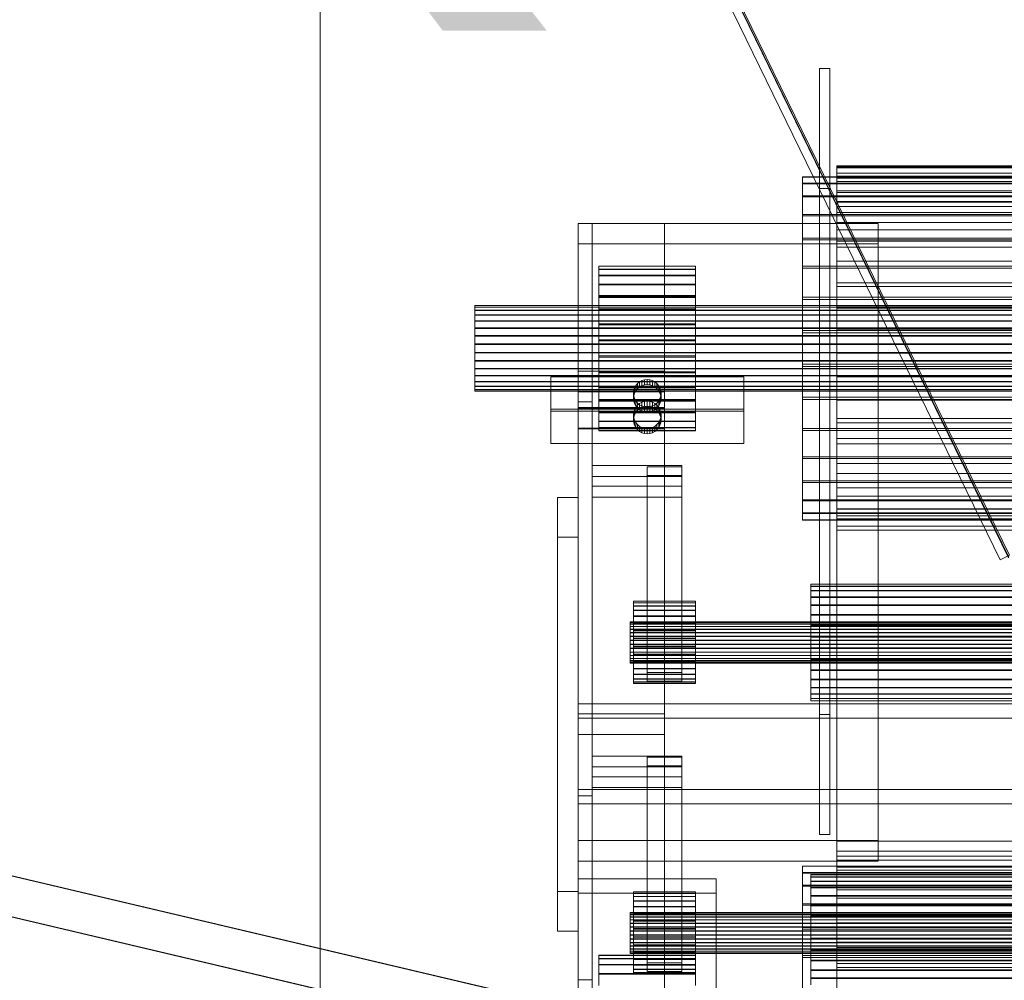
# Model space of a CAD drawing. Header units: millimetres. Extents: x -2233 to 61924, y -68080 to 6847.
# Tile 842 of 1056: x 27063 to 27349, y 417 to 695. Entities that reach past the tile are written whole.
import ezdxf

# ---------------------------------------------------------------- set-up
doc = ezdxf.new("R2010")
doc.units = ezdxf.units.MM
for name, color, linetype, lineweight in [('COTAS_P', 1, 'Continuous', 0), ('lateral_bajante_movil', 7, 'Continuous', 0), ('lateral_C09', 7, 'Continuous', 0), ('lateral_C10', 7, 'Continuous', 0)]:
    doc.layers.add(name, color=color, linetype=linetype, lineweight=lineweight)
doc.dimstyles.new('R19_100', dxfattribs={"dimtxt": 250, "dimasz": 150, "dimexe": 150, "dimexo": 80, "dimgap": 100, "dimtad": 1, "dimtih": 1, "dimtoh": 1, "dimdsep": 46, "dimcen": 0.09, "dimadec": 0, "dimazin": 0, "dimtfac": 1, "dimtdec": 4, "dimtofl": 0, "dimtmove": 0, "dimatfit": 3, "dimfxl": 1, "dimtolj": 1, "dimtzin": 0, "dimarcsym": 0})

# ---------------------------------------------------------------- blocks, each defined once
blk = doc.blocks.new('DIM_R28_9')
at = {"layer": 'COTAS_P'}
for p, q in [((26750.07, 1241), (27150.07, 1241)), ((27150.07, 1241), (27105.07, 1091)), ((27150.07, 0), (27150.07, 1241)), ((27150.07, 1241), (27195.07, 1091)), ((27150.07, 0), (27105.07, 150)), ((27150.07, 0), (27195.07, 150)), ((26750.07, 0), (27150.07, 0))]:
    blk.add_line(p, q, dxfattribs=at)
blk.add_text('1241 P', height=250, rotation=90, dxfattribs=at).set_placement((27050.07, 620.5))
blk = doc.blocks.new('DIM_R28_32')
at = {"layer": 'COTAS_P'}
for p, q in [((26795.07, 1320), (27495.07, 1320)), ((27495.07, 1320), (27450.07, 1170)), ((27495.07, 0), (27495.07, 1320)), ((27495.07, 1320), (27540.07, 1170)), ((27495.07, 0), (27450.07, 150)), ((27495.07, 0), (27540.07, 150)), ((26795.07, 0), (27495.07, 0))]:
    blk.add_line(p, q, dxfattribs=at)
blk.add_text('1320 P', height=250, rotation=90, dxfattribs=at).set_placement((27395.07, 660))

msp = doc.modelspace()

# ---------------------------------------------------------------- linework, layer by layer
at = {"layer": 'lateral_bajante_movil'}
for p, q in [((27347.371, 538.685), (27075.796, 1095.325)), ((27078.226, 1095.909), (27349.801, 539.269)), ((27349.862, 539.435), (27078.287, 1096.076)), ((27078.492, 1096.641), (27350.067, 540)), ((27347.371, 538.685), (27350.067, 540))]:
    msp.add_line(p, q, dxfattribs=at)
at = {"layer": 'lateral_C09'}
for p, q in [((27298, 681.235), (27295, 681.235)), ((27295, 681.235), (27295, 493.798)), ((27295, 646.428), (27295, 681.235)), ((27298, 493.798), (27298, 681.235)), ((27298, 646.428), (27298, 681.235)), ((27300, 652.349), (27300, 652.982)), ((27300, 652.982), (27300, 649.983)), ((27700, 652.982), (27300, 652.982)), ((27300, 652.982), (27300, 652.709)), ((27700, 652.709), (27300, 652.709)), ((27300, 652.709), (27300, 452.709)), ((27300, 649.725), (27300, 652.709)), ((27300, 650.82), (27300, 652.349)), ((27300, 652.349), (27300, 649.386)), ((27700, 652.349), (27300, 652.349)), ((27290, 647.943), (27290, 649.791)), ((27290, 649.791), (27290, 649.725)), ((27710, 649.791), (27290, 649.791)), ((27290, 649.725), (27290, 647.749)), ((27710, 649.725), (27290, 649.725)), ((27300, 648.421), (27300, 650.82)), ((27300, 650.82), (27300, 647.943)), ((27700, 650.82), (27300, 650.82)), ((27300, 649.983), (27300, 649.386)), ((27300, 649.983), (27700, 649.983)), ((27300, 649.725), (27300, 649.983)), ((27300, 449.725), (27300, 649.725)), ((27300, 649.725), (27700, 649.725)), ((27300, 649.386), (27300, 647.943)), ((27300, 649.386), (27700, 649.386)), ((27300, 645.194), (27300, 648.421)), ((27300, 648.421), (27300, 645.68)), ((27700, 648.421), (27300, 648.421)), ((27290, 644.253), (27290, 647.943)), ((27710, 647.943), (27290, 647.943)), ((27290, 647.749), (27290, 643.937)), ((27710, 647.749), (27290, 647.749)), ((27295, 458.99), (27295, 646.428)), ((27295, 646.428), (27298, 646.428)), ((27298, 646.428), (27298, 458.99)), ((27300, 647.943), (27300, 645.68)), ((27300, 647.943), (27700, 647.943)), ((27300, 645.68), (27300, 642.636)), ((27300, 645.68), (27700, 645.68)), ((27290, 638.862), (27290, 644.253)), ((27710, 644.253), (27290, 644.253)), ((27290, 643.937), (27290, 638.437)), ((27710, 643.937), (27290, 643.937)), ((27300, 641.194), (27300, 645.194)), ((27300, 645.194), (27300, 642.636)), ((27700, 645.194), (27300, 645.194)), ((27300, 642.636), (27300, 638.862)), ((27300, 642.636), (27700, 642.636)), ((27700, 642.397), (27300, 642.397)), ((27300, 642.397), (27300, 457.053)), ((27300, 639.414), (27300, 642.397)), ((27300, 636.489), (27300, 641.194)), ((27300, 641.194), (27300, 638.862)), ((27700, 641.194), (27300, 641.194)), ((27290, 631.978), (27290, 638.862)), ((27710, 638.862), (27290, 638.862)), ((27290, 638.437), (27290, 631.46)), ((27710, 638.437), (27290, 638.437)), ((27300, 454.07), (27300, 639.414)), ((27300, 639.414), (27700, 639.414)), ((27300, 638.862), (27300, 634.423)), ((27300, 638.862), (27700, 638.862)), ((27229, 636.273), (27225, 636.273)), ((27225, 636.273), (27225, 582.832)), ((27225, 470.191), (27225, 636.273)), ((27250, 636.273), (27225, 636.273)), ((27225, 630.306), (27225, 636.273)), ((27229, 582.832), (27229, 636.273)), ((27229, 470.191), (27229, 636.273)), ((27312, 636.273), (27229, 636.273)), ((27229, 636.273), (27229, 457.21)), ((27229, 630.306), (27229, 636.273)), ((27250, 582.832), (27250, 636.273)), ((27250, 630.306), (27250, 636.273)), ((27300, 631.159), (27300, 636.489)), ((27300, 636.489), (27300, 634.423)), ((27700, 636.489), (27300, 636.489)), ((27300, 634.423), (27300, 629.396)), ((27300, 634.423), (27700, 634.423)), ((27312, 457.21), (27312, 636.273)), ((27312, 630.306), (27312, 636.273)), ((27290, 623.865), (27290, 631.978)), ((27710, 631.978), (27290, 631.978)), ((27290, 631.46), (27290, 623.274)), ((27710, 631.46), (27290, 631.46)), ((27225, 576.865), (27225, 630.306)), ((27225, 630.306), (27250, 630.306)), ((27229, 451.243), (27229, 630.306)), ((27229, 630.306), (27312, 630.306)), ((27250, 630.306), (27250, 576.865)), ((27300, 625.297), (27300, 631.159)), ((27300, 631.159), (27300, 629.396)), ((27700, 631.159), (27300, 631.159)), ((27300, 629.396), (27300, 623.865)), ((27300, 629.396), (27700, 629.396)), ((27312, 630.306), (27312, 451.243)), ((27231, 623.013), (27231, 623.9)), ((27231, 623.9), (27231, 623.868)), ((27259, 623.9), (27231, 623.9)), ((27231, 623.868), (27231, 622.919)), ((27259, 623.868), (27231, 623.868)), ((27231, 621.241), (27231, 623.013)), ((27259, 623.013), (27231, 623.013)), ((27231, 622.919), (27231, 621.09)), ((27259, 622.919), (27231, 622.919)), ((27259, 623.868), (27259, 623.9)), ((27259, 623.9), (27259, 623.013)), ((27259, 622.919), (27259, 623.868)), ((27259, 623.013), (27259, 621.241)), ((27259, 621.09), (27259, 622.919)), ((27290, 614.835), (27290, 623.865)), ((27710, 623.865), (27290, 623.865)), ((27290, 623.274), (27290, 614.193)), ((27710, 623.274), (27290, 623.274)), ((27300, 619.001), (27300, 625.297)), ((27300, 625.297), (27300, 623.865)), ((27700, 625.297), (27300, 625.297)), ((27300, 623.865), (27300, 617.926)), ((27300, 623.865), (27700, 623.865)), ((27231, 618.654), (27231, 621.241)), ((27259, 621.241), (27231, 621.241)), ((27231, 621.09), (27231, 618.45)), ((27259, 621.09), (27231, 621.09)), ((27259, 621.241), (27259, 618.654)), ((27259, 618.45), (27259, 621.09)), ((27231, 615.349), (27231, 618.654)), ((27259, 618.654), (27231, 618.654)), ((27231, 618.45), (27231, 615.101)), ((27259, 618.45), (27231, 618.45)), ((27259, 618.654), (27259, 615.349)), ((27259, 615.101), (27259, 618.45)), ((27300, 612.381), (27300, 619.001)), ((27300, 619.001), (27300, 617.926)), ((27700, 619.001), (27300, 619.001)), ((27300, 617.926), (27300, 611.68)), ((27300, 617.926), (27700, 617.926)), ((27231, 611.455), (27231, 615.349)), ((27259, 615.349), (27231, 615.349)), ((27231, 615.101), (27231, 611.171)), ((27259, 615.101), (27231, 615.101)), ((27259, 614.813), (27231, 614.813)), ((27231, 614.813), (27231, 611.044)), ((27231, 588.956), (27231, 614.813)), ((27259, 615.349), (27259, 611.455)), ((27259, 611.171), (27259, 615.101)), ((27259, 611.044), (27259, 614.813)), ((27259, 588.956), (27259, 614.813)), ((27290, 605.234), (27290, 614.835)), ((27710, 614.835), (27290, 614.835)), ((27290, 614.193), (27290, 604.567)), ((27710, 614.193), (27290, 614.193)), ((27195, 611.986), (27195, 612.448)), ((27195, 612.448), (27195, 612.431)), ((27805, 612.448), (27195, 612.448)), ((27195, 612.431), (27195, 611.937)), ((27805, 612.431), (27195, 612.431)), ((27195, 611.063), (27195, 611.986)), ((27805, 611.986), (27195, 611.986)), ((27195, 611.937), (27195, 610.984)), ((27805, 611.937), (27195, 611.937)), ((27231, 607.121), (27231, 611.455)), ((27259, 611.455), (27231, 611.455)), ((27259, 611.455), (27259, 607.121)), ((27300, 605.548), (27300, 612.381)), ((27300, 612.381), (27300, 611.68)), ((27700, 612.381), (27300, 612.381)), ((27300, 611.68), (27300, 605.234)), ((27300, 611.68), (27700, 611.68)), ((27195, 609.716), (27195, 611.063)), ((27805, 611.063), (27195, 611.063)), ((27195, 610.984), (27195, 609.609)), ((27805, 610.984), (27195, 610.984)), ((27195, 607.994), (27195, 609.716)), ((27805, 609.716), (27195, 609.716)), ((27195, 609.609), (27195, 607.865)), ((27805, 609.609), (27195, 609.609)), ((27231, 611.171), (27231, 606.813)), ((27259, 611.171), (27231, 611.171)), ((27231, 611.044), (27259, 611.044)), ((27231, 585.187), (27231, 611.044)), ((27259, 606.813), (27259, 611.171)), ((27259, 611.044), (27259, 585.187)), ((27195, 605.966), (27195, 607.994)), ((27805, 607.994), (27195, 607.994)), ((27195, 607.865), (27195, 605.818)), ((27805, 607.865), (27195, 607.865)), ((27195, 603.709), (27195, 605.966)), ((27805, 605.966), (27195, 605.966)), ((27195, 605.818), (27195, 603.548)), ((27805, 605.818), (27195, 605.818)), ((27231, 602.512), (27231, 607.121)), ((27259, 607.121), (27231, 607.121)), ((27231, 606.813), (27231, 602.192)), ((27259, 606.813), (27231, 606.813)), ((27259, 607.121), (27259, 602.512)), ((27259, 602.192), (27259, 606.813)), ((27195, 601.309), (27195, 603.709)), ((27805, 603.709), (27195, 603.709)), ((27195, 603.548), (27195, 601.142)), ((27805, 603.548), (27195, 603.548)), ((27290, 595.433), (27290, 605.234)), ((27290, 605.234), (27710, 605.234)), ((27290, 604.567), (27290, 594.766)), ((27710, 604.567), (27290, 604.567)), ((27300, 598.621), (27300, 605.548)), ((27300, 605.548), (27300, 605.234)), ((27700, 605.548), (27300, 605.548)), ((27300, 605.234), (27300, 598.699)), ((27300, 605.234), (27700, 605.234)), ((27195, 598.858), (27195, 601.309)), ((27195, 601.309), (27805, 601.309)), ((27195, 601.142), (27195, 598.691)), ((27805, 601.142), (27195, 601.142)), ((27231, 597.808), (27231, 602.512)), ((27231, 602.512), (27259, 602.512)), ((27231, 602.192), (27231, 597.488)), ((27259, 602.192), (27231, 602.192)), ((27259, 602.512), (27259, 597.808)), ((27259, 597.488), (27259, 602.192)), ((27195, 596.452), (27195, 598.858)), ((27805, 598.858), (27195, 598.858)), ((27195, 598.691), (27195, 596.291)), ((27805, 598.691), (27195, 598.691)), ((27231, 593.187), (27231, 597.808)), ((27259, 597.808), (27231, 597.808)), ((27231, 597.488), (27231, 592.879)), ((27259, 597.488), (27231, 597.488)), ((27259, 597.808), (27259, 593.187)), ((27259, 592.879), (27259, 597.488)), ((27300, 598.621), (27300, 598.699)), ((27300, 598.699), (27300, 592.186)), ((27300, 598.699), (27700, 598.699)), ((27300, 591.717), (27300, 598.621)), ((27700, 598.621), (27300, 598.621)), ((27195, 594.182), (27195, 596.452)), ((27805, 596.452), (27195, 596.452)), ((27195, 596.291), (27195, 594.034)), ((27805, 596.291), (27195, 596.291)), ((27195, 592.135), (27195, 594.182)), ((27805, 594.182), (27195, 594.182)), ((27290, 585.807), (27290, 595.433)), ((27710, 595.433), (27290, 595.433)), ((27290, 594.766), (27290, 585.165)), ((27710, 594.766), (27290, 594.766)), ((27195, 594.034), (27195, 592.006)), ((27805, 594.034), (27195, 594.034)), ((27195, 590.391), (27195, 592.135)), ((27805, 592.135), (27195, 592.135)), ((27195, 592.006), (27195, 590.284)), ((27805, 592.006), (27195, 592.006)), ((27273, 591.782), (27217, 591.782)), ((27217, 591.782), (27217, 582.361)), ((27217, 581.837), (27217, 591.782)), ((27250, 593.405), (27225, 593.405)), ((27225, 593.405), (27225, 378.749)), ((27225, 587.438), (27225, 593.405)), ((27231, 588.829), (27231, 593.187)), ((27259, 593.187), (27231, 593.187)), ((27231, 592.879), (27231, 588.545)), ((27259, 592.879), (27231, 592.879)), ((27250, 378.749), (27250, 593.405)), ((27250, 587.438), (27250, 593.405)), ((27259, 593.187), (27259, 588.829)), ((27259, 588.545), (27259, 592.879)), ((27273, 582.361), (27273, 591.782)), ((27273, 581.837), (27273, 591.782)), ((27300, 591.717), (27300, 592.186)), ((27300, 592.186), (27300, 585.807)), ((27300, 592.186), (27700, 592.186)), ((27300, 584.955), (27300, 591.717)), ((27700, 591.717), (27300, 591.717)), ((27195, 589.016), (27195, 590.391)), ((27805, 590.391), (27195, 590.391)), ((27195, 590.284), (27195, 588.937)), ((27805, 590.284), (27195, 590.284)), ((27195, 588.063), (27195, 589.016)), ((27805, 589.016), (27195, 589.016)), ((27195, 588.937), (27195, 588.014)), ((27805, 588.937), (27195, 588.937)), ((27231, 585.187), (27231, 588.956)), ((27231, 588.956), (27259, 588.956)), ((27231, 584.899), (27231, 588.829)), ((27259, 588.829), (27231, 588.829)), ((27231, 588.545), (27231, 584.651)), ((27259, 588.545), (27231, 588.545)), ((27241.077, 587.743), (27241.304, 588.489)), ((27241.304, 588.489), (27241.674, 589.177)), ((27241.304, 587.023), (27241.304, 588.489)), ((27241.674, 589.177), (27242.172, 589.78)), ((27241.674, 587.711), (27241.674, 589.177)), ((27242.172, 589.78), (27242.778, 590.274)), ((27242.172, 588.314), (27242.172, 589.78)), ((27242.778, 588.809), (27242.172, 588.314)), ((27242.778, 590.274), (27243.469, 590.642)), ((27242.778, 588.809), (27242.778, 590.274)), ((27243.469, 589.176), (27242.778, 588.809)), ((27243.469, 590.642), (27244.22, 590.868)), ((27243.469, 589.176), (27243.469, 590.642)), ((27244.22, 589.403), (27243.469, 589.176)), ((27244.22, 590.868), (27245, 590.945)), ((27244.22, 589.403), (27244.22, 590.868)), ((27245, 589.479), (27244.22, 589.403)), ((27245, 590.945), (27245.78, 590.868)), ((27245, 589.479), (27245, 590.945)), ((27245.78, 589.403), (27245, 589.479)), ((27245.78, 590.868), (27246.531, 590.642)), ((27245.78, 589.403), (27245.78, 590.868)), ((27246.531, 589.176), (27245.78, 589.403)), ((27246.531, 590.642), (27247.222, 590.274)), ((27246.531, 589.176), (27246.531, 590.642)), ((27247.222, 588.809), (27246.531, 589.176)), ((27247.222, 590.274), (27247.828, 589.78)), ((27247.222, 588.809), (27247.222, 590.274)), ((27247.828, 588.314), (27247.222, 588.809)), ((27247.828, 589.78), (27248.326, 589.177)), ((27247.828, 588.314), (27247.828, 589.78)), ((27248.326, 589.177), (27248.696, 588.489)), ((27248.326, 587.711), (27248.326, 589.177)), ((27248.696, 588.489), (27248.923, 587.743)), ((27248.696, 587.023), (27248.696, 588.489)), ((27259, 588.956), (27259, 585.187)), ((27259, 588.829), (27259, 584.899)), ((27259, 584.651), (27259, 588.545)), ((27195, 587.569), (27195, 588.063)), ((27805, 588.063), (27195, 588.063)), ((27195, 588.014), (27195, 587.552)), ((27805, 588.014), (27195, 588.014)), ((27195, 587.552), (27195, 587.569)), ((27805, 587.569), (27195, 587.569)), ((27805, 587.552), (27195, 587.552)), ((27225, 372.782), (27225, 587.438)), ((27225, 587.438), (27250, 587.438)), ((27241, 586.967), (27241.077, 587.743)), ((27241.077, 586.191), (27241, 586.967)), ((27241, 586.967), (27241, 585.501)), ((27241.077, 586.277), (27241, 585.501)), ((27241.077, 586.277), (27241.077, 587.743)), ((27241.304, 587.023), (27241.077, 586.277)), ((27241.304, 585.444), (27241.077, 586.191)), ((27241.077, 584.725), (27241.077, 586.191)), ((27241.674, 587.711), (27241.304, 587.023)), ((27242.172, 588.314), (27241.674, 587.711)), ((27248.326, 587.711), (27247.828, 588.314)), ((27248.696, 587.023), (27248.326, 587.711)), ((27248.923, 586.277), (27248.696, 587.023)), ((27248.923, 586.191), (27248.696, 585.444)), ((27248.923, 587.743), (27249, 586.967)), ((27248.923, 586.277), (27248.923, 587.743)), ((27249, 586.967), (27248.923, 586.191)), ((27249, 585.501), (27248.923, 586.277)), ((27248.923, 584.725), (27248.923, 586.191)), ((27249, 585.501), (27249, 586.967)), ((27250, 587.438), (27250, 372.782)), ((27290, 576.726), (27290, 585.807)), ((27710, 585.807), (27290, 585.807)), ((27300, 584.955), (27300, 585.807)), ((27300, 585.807), (27300, 579.67)), ((27300, 585.807), (27700, 585.807)), ((27229, 584.454), (27225, 584.454)), ((27225, 584.454), (27225, 369.798)), ((27225, 487.987), (27225, 584.454)), ((27225, 582.832), (27229, 582.832)), ((27225, 416.75), (27225, 582.832)), ((27225, 582.832), (27250, 582.832)), ((27225, 576.865), (27225, 582.832)), ((27229, 369.798), (27229, 584.454)), ((27229, 487.987), (27229, 584.454)), ((27229, 582.832), (27229, 416.75)), ((27259, 585.187), (27231, 585.187)), ((27231, 581.55), (27231, 584.899)), ((27259, 584.899), (27231, 584.899)), ((27231, 584.651), (27231, 581.346)), ((27259, 584.651), (27231, 584.651)), ((27241, 585.501), (27241.077, 584.725)), ((27241.077, 584.725), (27241.304, 583.979)), ((27241.674, 584.757), (27241.304, 585.444)), ((27241.304, 583.979), (27241.304, 585.444)), ((27241.304, 583.979), (27241.674, 583.291)), ((27241.304, 582.208), (27241.674, 582.896)), ((27242.172, 584.154), (27241.674, 584.757)), ((27241.674, 583.291), (27241.674, 584.757)), ((27241.674, 582.896), (27242.172, 583.499)), ((27241.674, 583.291), (27242.172, 582.688)), ((27241.674, 581.43), (27241.674, 582.896)), ((27242.778, 583.659), (27242.172, 584.154)), ((27242.172, 582.688), (27242.172, 584.154)), ((27242.172, 583.499), (27242.778, 583.993)), ((27242.172, 582.033), (27242.172, 583.499)), ((27242.778, 583.993), (27243.469, 584.361)), ((27242.778, 582.528), (27242.778, 583.993)), ((27243.469, 583.292), (27242.778, 583.659)), ((27242.778, 582.194), (27242.778, 583.659)), ((27243.469, 582.895), (27242.778, 582.528)), ((27243.469, 584.361), (27244.22, 584.587)), ((27243.469, 582.895), (27243.469, 584.361)), ((27244.22, 583.065), (27243.469, 583.292)), ((27243.469, 581.826), (27243.469, 583.292)), ((27244.22, 583.122), (27243.469, 582.895)), ((27244.22, 584.587), (27245, 584.664)), ((27244.22, 583.122), (27244.22, 584.587)), ((27245, 583.198), (27244.22, 583.122)), ((27245, 582.989), (27244.22, 583.065)), ((27244.22, 581.6), (27244.22, 583.065)), ((27245, 584.664), (27245.78, 584.587)), ((27245, 583.198), (27245, 584.664)), ((27245.78, 583.122), (27245, 583.198)), ((27245.78, 583.065), (27245, 582.989)), ((27245, 581.523), (27245, 582.989)), ((27245.78, 584.587), (27246.531, 584.361)), ((27245.78, 583.122), (27245.78, 584.587)), ((27246.531, 583.292), (27245.78, 583.065)), ((27246.531, 582.895), (27245.78, 583.122)), ((27245.78, 581.6), (27245.78, 583.065)), ((27246.531, 584.361), (27247.222, 583.993)), ((27246.531, 582.895), (27246.531, 584.361)), ((27247.222, 583.659), (27246.531, 583.292)), ((27246.531, 581.826), (27246.531, 583.292)), ((27247.222, 582.528), (27246.531, 582.895)), ((27247.828, 584.154), (27247.222, 583.659)), ((27247.222, 583.993), (27247.828, 583.499)), ((27247.222, 582.528), (27247.222, 583.993)), ((27247.222, 582.194), (27247.222, 583.659)), ((27248.326, 584.757), (27247.828, 584.154)), ((27247.828, 582.688), (27247.828, 584.154)), ((27247.828, 583.499), (27248.326, 582.896)), ((27247.828, 582.033), (27247.828, 583.499)), ((27247.828, 582.688), (27248.326, 583.291)), ((27248.696, 585.444), (27248.326, 584.757)), ((27248.326, 583.291), (27248.326, 584.757)), ((27248.326, 583.291), (27248.696, 583.979)), ((27248.326, 582.896), (27248.696, 582.208)), ((27248.326, 581.43), (27248.326, 582.896)), ((27248.696, 583.979), (27248.696, 585.444)), ((27248.696, 583.979), (27248.923, 584.725)), ((27248.923, 584.725), (27249, 585.501)), ((27250, 582.832), (27250, 576.865)), ((27259, 584.899), (27259, 581.55)), ((27259, 581.346), (27259, 584.651)), ((27290, 585.165), (27290, 576.135)), ((27710, 585.165), (27290, 585.165)), ((27300, 578.451), (27300, 584.955)), ((27700, 584.955), (27300, 584.955)), ((27217, 582.361), (27273, 582.361)), ((27217, 572.416), (27217, 582.361)), ((27217, 572.416), (27217, 581.837)), ((27217, 581.837), (27273, 581.837)), ((27229, 582.623), (27225, 582.623)), ((27225, 582.623), (27225, 457.21)), ((27225, 416.54), (27225, 582.623)), ((27250, 582.623), (27225, 582.623)), ((27225, 576.656), (27225, 582.623)), ((27229, 457.21), (27229, 582.623)), ((27229, 416.54), (27229, 582.623)), ((27231, 578.91), (27231, 581.55)), ((27259, 581.55), (27231, 581.55)), ((27231, 581.346), (27231, 578.759)), ((27259, 581.346), (27231, 581.346)), ((27241, 580.686), (27241.077, 581.462)), ((27241.077, 579.91), (27241, 580.686)), ((27241, 580.686), (27241, 579.22)), ((27241.077, 579.996), (27241, 579.22)), ((27241.077, 581.462), (27241.304, 582.208)), ((27241.077, 579.996), (27241.077, 581.462)), ((27241.304, 580.742), (27241.077, 579.996)), ((27241.304, 579.163), (27241.077, 579.91)), ((27241.077, 578.444), (27241.077, 579.91)), ((27241.304, 580.742), (27241.304, 582.208)), ((27241.674, 581.43), (27241.304, 580.742)), ((27242.172, 582.033), (27241.674, 581.43)), ((27242.172, 582.688), (27242.778, 582.194)), ((27242.778, 582.528), (27242.172, 582.033)), ((27242.778, 582.194), (27243.469, 581.826)), ((27243.469, 581.826), (27244.22, 581.6)), ((27244.22, 581.6), (27245, 581.523)), ((27245, 581.523), (27245.78, 581.6)), ((27245.78, 581.6), (27246.531, 581.826)), ((27246.531, 581.826), (27247.222, 582.194)), ((27247.222, 582.194), (27247.828, 582.688)), ((27247.828, 582.033), (27247.222, 582.528)), ((27248.326, 581.43), (27247.828, 582.033)), ((27248.696, 580.742), (27248.326, 581.43)), ((27248.696, 582.208), (27248.923, 581.462)), ((27248.696, 580.742), (27248.696, 582.208)), ((27248.923, 579.996), (27248.696, 580.742)), ((27248.923, 579.91), (27248.696, 579.163)), ((27248.923, 581.462), (27249, 580.686)), ((27248.923, 579.996), (27248.923, 581.462)), ((27249, 580.686), (27248.923, 579.91)), ((27249, 579.22), (27248.923, 579.996)), ((27248.923, 578.444), (27248.923, 579.91)), ((27249, 579.22), (27249, 580.686)), ((27250, 457.21), (27250, 582.623)), ((27250, 576.656), (27250, 582.623)), ((27259, 581.55), (27259, 578.91)), ((27259, 578.759), (27259, 581.346)), ((27273, 582.361), (27273, 572.416)), ((27273, 581.837), (27273, 572.416)), ((27231, 577.081), (27231, 578.91)), ((27259, 578.91), (27231, 578.91)), ((27231, 578.759), (27231, 576.987)), ((27259, 578.759), (27231, 578.759)), ((27231, 576.132), (27231, 577.081)), ((27259, 577.081), (27231, 577.081)), ((27241, 579.22), (27241.077, 578.444)), ((27241.077, 578.444), (27241.304, 577.698)), ((27241.674, 578.476), (27241.304, 579.163)), ((27241.304, 577.698), (27241.304, 579.163)), ((27241.304, 577.698), (27241.674, 577.01)), ((27242.172, 577.873), (27241.674, 578.476)), ((27241.674, 577.01), (27241.674, 578.476)), ((27241.674, 577.01), (27242.172, 576.407)), ((27242.778, 577.378), (27242.172, 577.873)), ((27242.172, 576.407), (27242.172, 577.873)), ((27243.469, 577.01), (27242.778, 577.378)), ((27242.778, 575.912), (27242.778, 577.378)), ((27244.22, 576.784), (27243.469, 577.01)), ((27243.469, 575.545), (27243.469, 577.01)), ((27246.531, 577.01), (27245.78, 576.784)), ((27247.222, 577.378), (27246.531, 577.01)), ((27246.531, 575.545), (27246.531, 577.01)), ((27247.828, 577.873), (27247.222, 577.378)), ((27247.222, 575.912), (27247.222, 577.378)), ((27248.326, 578.476), (27247.828, 577.873)), ((27247.828, 576.407), (27247.828, 577.873)), ((27247.828, 576.407), (27248.326, 577.01)), ((27248.696, 579.163), (27248.326, 578.476)), ((27248.326, 577.01), (27248.326, 578.476)), ((27248.326, 577.01), (27248.696, 577.698)), ((27248.696, 577.698), (27248.696, 579.163)), ((27248.696, 577.698), (27248.923, 578.444)), ((27248.923, 578.444), (27249, 579.22)), ((27259, 578.91), (27259, 577.081)), ((27259, 576.987), (27259, 578.759)), ((27259, 577.081), (27259, 576.132)), ((27300, 578.451), (27300, 579.67)), ((27300, 579.67), (27300, 573.882)), ((27300, 579.67), (27700, 579.67)), ((27300, 572.315), (27300, 578.451)), ((27700, 578.451), (27300, 578.451)), ((27250, 576.865), (27225, 576.865)), ((27225, 451.243), (27225, 576.656)), ((27225, 576.656), (27250, 576.656)), ((27231, 576.987), (27231, 576.1)), ((27259, 576.987), (27231, 576.987)), ((27231, 576.1), (27231, 576.132)), ((27259, 576.132), (27231, 576.132)), ((27259, 576.1), (27231, 576.1)), ((27242.172, 576.407), (27242.778, 575.912)), ((27242.778, 575.912), (27243.469, 575.545)), ((27243.469, 575.545), (27244.22, 575.318)), ((27245, 576.708), (27244.22, 576.784)), ((27244.22, 575.318), (27244.22, 576.784)), ((27244.22, 575.318), (27245, 575.242)), ((27245.78, 576.784), (27245, 576.708)), ((27245, 575.242), (27245, 576.708)), ((27245, 575.242), (27245.78, 575.318)), ((27245.78, 575.318), (27245.78, 576.784)), ((27245.78, 575.318), (27246.531, 575.545)), ((27246.531, 575.545), (27247.222, 575.912)), ((27247.222, 575.912), (27247.828, 576.407)), ((27250, 576.656), (27250, 451.243)), ((27259, 576.1), (27259, 576.987)), ((27259, 576.132), (27259, 576.1)), ((27290, 568.54), (27290, 576.726)), ((27710, 576.726), (27290, 576.726)), ((27290, 576.135), (27290, 568.022)), ((27710, 576.135), (27290, 576.135)), ((27273, 572.416), (27217, 572.416)), ((27300, 572.315), (27300, 573.882)), ((27300, 573.882), (27300, 568.54)), ((27300, 573.882), (27700, 573.882)), ((27300, 566.652), (27300, 572.315)), ((27700, 572.315), (27300, 572.315)), ((27290, 561.563), (27290, 568.54)), ((27710, 568.54), (27290, 568.54)), ((27300, 566.652), (27300, 568.54)), ((27300, 568.54), (27300, 563.737)), ((27300, 568.54), (27700, 568.54)), ((27255, 565.977), (27229, 565.977)), ((27229, 565.977), (27229, 562.837)), ((27229, 560.01), (27229, 565.977)), ((27255, 565.663), (27245, 565.663)), ((27245, 565.663), (27245, 563.151)), ((27245, 505.993), (27245, 565.663)), ((27255, 562.837), (27255, 565.977)), ((27255, 560.01), (27255, 565.977)), ((27255, 563.151), (27255, 565.663)), ((27255, 505.993), (27255, 565.663)), ((27290, 568.022), (27290, 561.138)), ((27710, 568.022), (27290, 568.022)), ((27300, 561.561), (27300, 566.652)), ((27700, 566.652), (27300, 566.652)), ((27229, 562.837), (27255, 562.837)), ((27229, 556.87), (27229, 562.837)), ((27245, 563.151), (27255, 563.151)), ((27245, 503.481), (27245, 563.151)), ((27255, 563.151), (27255, 503.481)), ((27255, 562.837), (27255, 556.87)), ((27300, 561.561), (27300, 563.737)), ((27300, 563.737), (27300, 559.554)), ((27300, 563.737), (27700, 563.737)), ((27229, 556.87), (27229, 560.01)), ((27229, 560.01), (27255, 560.01)), ((27255, 560.01), (27255, 556.87)), ((27290, 556.063), (27290, 561.563)), ((27710, 561.563), (27290, 561.563)), ((27290, 561.138), (27290, 555.747)), ((27710, 561.138), (27290, 561.138)), ((27300, 557.127), (27300, 561.561)), ((27700, 561.561), (27300, 561.561)), ((27300, 557.127), (27300, 559.554)), ((27300, 559.554), (27300, 556.063)), ((27300, 559.554), (27700, 559.554)), ((27300, 553.427), (27300, 557.127)), ((27700, 557.127), (27300, 557.127)), ((27225, 556.765), (27219, 556.765)), ((27219, 556.765), (27219, 545.25)), ((27219, 442.397), (27219, 556.765)), ((27225, 545.25), (27225, 556.765)), ((27225, 442.397), (27225, 556.765)), ((27255, 556.87), (27229, 556.87)), ((27290, 552.251), (27290, 556.063)), ((27710, 556.063), (27290, 556.063)), ((27290, 555.747), (27290, 552.057)), ((27710, 555.747), (27290, 555.747)), ((27300, 553.427), (27300, 556.063)), ((27300, 556.063), (27300, 553.324)), ((27300, 556.063), (27700, 556.063)), ((27290, 550.275), (27290, 552.251)), ((27710, 552.251), (27290, 552.251)), ((27290, 552.057), (27290, 550.209)), ((27710, 552.057), (27290, 552.057)), ((27300, 550.523), (27300, 553.427)), ((27700, 553.427), (27300, 553.427)), ((27300, 550.523), (27300, 553.324)), ((27300, 553.324), (27300, 551.383)), ((27300, 553.324), (27700, 553.324)), ((27300, 548.466), (27300, 551.383)), ((27300, 551.383), (27300, 550.275)), ((27300, 551.383), (27700, 551.383)), ((27290, 550.209), (27290, 550.275)), ((27710, 550.275), (27290, 550.275)), ((27710, 550.209), (27290, 550.209)), ((27300, 548.466), (27300, 550.523)), ((27700, 550.523), (27300, 550.523)), ((27700, 550.275), (27300, 550.275)), ((27300, 550.275), (27300, 350.275)), ((27300, 547.291), (27300, 550.275)), ((27300, 547.291), (27300, 548.466)), ((27700, 548.466), (27300, 548.466)), ((27300, 347.291), (27300, 547.291)), ((27300, 547.291), (27700, 547.291)), ((27219, 545.25), (27225, 545.25)), ((27219, 430.882), (27219, 545.25)), ((27225, 545.25), (27225, 430.882)), ((27292.5, 530.983), (27292.5, 531.611)), ((27292.5, 531.611), (27292.5, 531.588)), ((27707.5, 531.611), (27292.5, 531.611)), ((27292.5, 531.588), (27292.5, 530.916)), ((27707.5, 531.588), (27292.5, 531.588)), ((27292.5, 529.728), (27292.5, 530.983)), ((27707.5, 530.983), (27292.5, 530.983)), ((27292.5, 530.916), (27292.5, 529.621)), ((27707.5, 530.916), (27292.5, 530.916)), ((27292.5, 527.895), (27292.5, 529.728)), ((27707.5, 529.728), (27292.5, 529.728)), ((27292.5, 529.621), (27292.5, 527.751)), ((27707.5, 529.621), (27292.5, 529.621)), ((27241, 526.188), (27241, 526.632)), ((27241, 526.632), (27241, 526.616)), ((27259, 526.632), (27241, 526.632)), ((27241, 526.616), (27241, 526.142)), ((27259, 526.616), (27241, 526.616)), ((27241, 525.303), (27241, 526.188)), ((27259, 526.188), (27241, 526.188)), ((27241, 526.142), (27241, 525.227)), ((27259, 526.142), (27241, 526.142)), ((27259, 526.616), (27259, 526.632)), ((27259, 526.632), (27259, 526.188)), ((27259, 526.142), (27259, 526.616)), ((27259, 526.188), (27259, 525.303)), ((27259, 525.227), (27259, 526.142)), ((27292.5, 525.554), (27292.5, 527.895)), ((27707.5, 527.895), (27292.5, 527.895)), ((27292.5, 527.751), (27292.5, 525.378)), ((27707.5, 527.751), (27292.5, 527.751)), ((27241, 524.009), (27241, 525.303)), ((27259, 525.303), (27241, 525.303)), ((27241, 525.227), (27241, 523.907)), ((27259, 525.227), (27241, 525.227)), ((27241, 522.357), (27241, 524.009)), ((27259, 524.009), (27241, 524.009)), ((27241, 523.907), (27241, 522.232)), ((27259, 523.907), (27241, 523.907)), ((27259, 525.303), (27259, 524.009)), ((27259, 523.907), (27259, 525.227)), ((27259, 524.009), (27259, 522.357)), ((27259, 522.232), (27259, 523.907)), ((27292.5, 522.796), (27292.5, 525.554)), ((27707.5, 525.554), (27292.5, 525.554)), ((27292.5, 525.378), (27292.5, 522.595)), ((27707.5, 525.378), (27292.5, 525.378)), ((27292.5, 519.726), (27292.5, 522.796)), ((27707.5, 522.796), (27292.5, 522.796)), ((27240, 520.435), (27240, 520.657)), ((27760, 520.657), (27240, 520.657)), ((27240, 520.649), (27240, 520.412)), ((27760, 520.649), (27240, 520.649)), ((27240, 519.992), (27240, 520.435)), ((27760, 520.435), (27240, 520.435)), ((27240, 520.412), (27240, 519.954)), ((27760, 520.412), (27240, 520.412)), ((27240, 519.345), (27240, 519.992)), ((27760, 519.992), (27240, 519.992)), ((27240, 519.954), (27240, 519.294)), ((27760, 519.954), (27240, 519.954)), ((27241, 520.409), (27241, 522.357)), ((27259, 522.357), (27241, 522.357)), ((27241, 522.232), (27241, 520.268)), ((27259, 522.232), (27241, 522.232)), ((27241, 518.242), (27241, 520.409)), ((27259, 520.409), (27241, 520.409)), ((27241, 520.268), (27241, 518.088)), ((27259, 520.268), (27241, 520.268)), ((27259, 522.357), (27259, 520.409)), ((27259, 520.268), (27259, 522.232)), ((27259, 520.409), (27259, 518.242)), ((27259, 518.088), (27259, 520.268)), ((27292.5, 522.595), (27292.5, 519.508)), ((27707.5, 522.595), (27292.5, 522.595)), ((27240, 518.519), (27240, 519.345)), ((27760, 519.345), (27240, 519.345)), ((27240, 519.294), (27240, 518.457)), ((27760, 519.294), (27240, 519.294)), ((27240, 517.546), (27240, 518.519)), ((27760, 518.519), (27240, 518.519)), ((27240, 518.457), (27240, 517.475)), ((27760, 518.457), (27240, 518.457)), ((27240, 516.462), (27240, 517.546)), ((27760, 517.546), (27240, 517.546)), ((27240, 517.475), (27240, 516.385)), ((27760, 517.475), (27240, 517.475)), ((27241, 515.938), (27241, 518.242)), ((27259, 518.242), (27241, 518.242)), ((27241, 518.088), (27241, 515.778)), ((27259, 518.088), (27241, 518.088)), ((27259, 518.242), (27259, 515.938)), ((27259, 515.778), (27259, 518.088)), ((27292.5, 516.462), (27292.5, 519.726)), ((27707.5, 519.726), (27292.5, 519.726)), ((27292.5, 519.508), (27292.5, 516.235)), ((27707.5, 519.508), (27292.5, 519.508)), ((27240, 515.31), (27240, 516.462)), ((27760, 516.462), (27240, 516.462)), ((27240, 516.385), (27240, 515.23)), ((27760, 516.385), (27240, 516.385)), ((27240, 514.134), (27240, 515.31)), ((27240, 515.31), (27760, 515.31)), ((27240, 515.23), (27240, 514.054)), ((27760, 515.23), (27240, 515.23)), ((27241, 513.586), (27241, 515.938)), ((27241, 515.938), (27259, 515.938)), ((27241, 515.778), (27241, 513.426)), ((27259, 515.778), (27241, 515.778)), ((27259, 515.938), (27259, 513.586)), ((27259, 513.426), (27259, 515.778)), ((27292.5, 513.129), (27292.5, 516.462)), ((27292.5, 516.462), (27707.5, 516.462)), ((27292.5, 516.235), (27292.5, 512.902)), ((27707.5, 516.235), (27292.5, 516.235)), ((27240, 512.979), (27240, 514.134)), ((27760, 514.134), (27240, 514.134)), ((27240, 514.054), (27240, 512.902)), ((27760, 514.054), (27240, 514.054)), ((27240, 511.889), (27240, 512.979)), ((27760, 512.979), (27240, 512.979)), ((27240, 512.902), (27240, 511.818)), ((27760, 512.902), (27240, 512.902)), ((27240, 510.907), (27240, 511.889)), ((27760, 511.889), (27240, 511.889)), ((27240, 511.818), (27240, 510.845)), ((27760, 511.818), (27240, 511.818)), ((27241, 511.276), (27241, 513.586)), ((27259, 513.586), (27241, 513.586)), ((27241, 513.426), (27241, 511.122)), ((27259, 513.426), (27241, 513.426)), ((27259, 513.586), (27259, 511.276)), ((27259, 511.122), (27259, 513.426)), ((27292.5, 509.856), (27292.5, 513.129)), ((27707.5, 513.129), (27292.5, 513.129)), ((27292.5, 512.902), (27292.5, 509.638)), ((27707.5, 512.902), (27292.5, 512.902)), ((27240, 510.069), (27240, 510.907)), ((27760, 510.907), (27240, 510.907)), ((27240, 510.845), (27240, 510.018)), ((27760, 510.845), (27240, 510.845)), ((27240, 509.409), (27240, 510.069)), ((27760, 510.069), (27240, 510.069)), ((27240, 510.018), (27240, 509.372)), ((27760, 510.018), (27240, 510.018)), ((27240, 508.952), (27240, 509.409)), ((27760, 509.409), (27240, 509.409)), ((27240, 509.372), (27240, 508.929)), ((27760, 509.372), (27240, 509.372)), ((27240, 508.715), (27240, 508.952)), ((27760, 508.952), (27240, 508.952)), ((27240, 508.929), (27240, 508.707)), ((27760, 508.929), (27240, 508.929)), ((27760, 508.707), (27240, 508.707)), ((27241, 509.096), (27241, 511.276)), ((27259, 511.276), (27241, 511.276)), ((27241, 511.122), (27241, 508.954)), ((27259, 511.122), (27241, 511.122)), ((27241, 507.132), (27241, 509.096)), ((27259, 509.096), (27241, 509.096)), ((27241, 508.954), (27241, 507.007)), ((27259, 508.954), (27241, 508.954)), ((27259, 511.276), (27259, 509.096)), ((27259, 508.954), (27259, 511.122)), ((27259, 509.096), (27259, 507.132)), ((27259, 507.007), (27259, 508.954)), ((27292.5, 506.769), (27292.5, 509.856)), ((27707.5, 509.856), (27292.5, 509.856)), ((27292.5, 509.638), (27292.5, 506.568)), ((27707.5, 509.638), (27292.5, 509.638)), ((27241, 505.457), (27241, 507.132)), ((27259, 507.132), (27241, 507.132)), ((27241, 507.007), (27241, 505.355)), ((27259, 507.007), (27241, 507.007)), ((27245, 503.481), (27245, 505.993)), ((27245, 505.993), (27255, 505.993)), ((27255, 505.993), (27255, 503.481)), ((27259, 507.132), (27259, 505.457)), ((27259, 505.355), (27259, 507.007)), ((27292.5, 503.986), (27292.5, 506.769)), ((27707.5, 506.769), (27292.5, 506.769)), ((27292.5, 506.568), (27292.5, 503.809)), ((27707.5, 506.568), (27292.5, 506.568)), ((27241, 504.137), (27241, 505.457)), ((27259, 505.457), (27241, 505.457)), ((27241, 505.355), (27241, 504.061)), ((27259, 505.355), (27241, 505.355)), ((27241, 503.222), (27241, 504.137)), ((27259, 504.137), (27241, 504.137)), ((27241, 504.061), (27241, 503.176)), ((27259, 504.061), (27241, 504.061)), ((27241, 502.748), (27241, 503.222)), ((27259, 503.222), (27241, 503.222)), ((27241, 503.176), (27241, 502.732)), ((27259, 503.176), (27241, 503.176)), ((27241, 502.732), (27241, 502.748)), ((27259, 502.748), (27241, 502.748)), ((27259, 502.732), (27241, 502.732)), ((27255, 503.481), (27245, 503.481)), ((27259, 505.457), (27259, 504.137)), ((27259, 504.061), (27259, 505.355)), ((27259, 504.137), (27259, 503.222)), ((27259, 503.176), (27259, 504.061)), ((27259, 503.222), (27259, 502.748)), ((27259, 502.732), (27259, 503.176)), ((27259, 502.748), (27259, 502.732)), ((27292.5, 501.613), (27292.5, 503.986)), ((27707.5, 503.986), (27292.5, 503.986)), ((27292.5, 503.809), (27292.5, 501.469)), ((27707.5, 503.809), (27292.5, 503.809)), ((27292.5, 499.743), (27292.5, 501.613)), ((27707.5, 501.613), (27292.5, 501.613)), ((27292.5, 501.469), (27292.5, 499.636)), ((27707.5, 501.469), (27292.5, 501.469)), ((27292.5, 498.447), (27292.5, 499.743)), ((27707.5, 499.743), (27292.5, 499.743)), ((27292.5, 499.636), (27292.5, 498.381)), ((27707.5, 499.636), (27292.5, 499.636)), ((27292.5, 497.775), (27292.5, 498.447)), ((27707.5, 498.447), (27292.5, 498.447)), ((27292.5, 498.381), (27292.5, 497.753)), ((27707.5, 498.381), (27292.5, 498.381)), ((27292.5, 497.753), (27292.5, 497.775)), ((27707.5, 497.775), (27292.5, 497.775)), ((27707.5, 497.753), (27292.5, 497.753)), ((27775, 496.885), (27225, 496.885)), ((27225, 496.885), (27225, 492.698)), ((27225, 472.023), (27225, 496.885)), ((27250, 493.954), (27225, 493.954)), ((27225, 493.954), (27225, 279.298)), ((27225, 487.987), (27225, 493.954)), ((27225, 492.698), (27775, 492.698)), ((27225, 467.835), (27225, 492.698)), ((27250, 279.298), (27250, 493.954)), ((27250, 487.987), (27250, 493.954)), ((27295, 493.798), (27298, 493.798)), ((27295, 458.99), (27295, 493.798)), ((27298, 493.798), (27298, 458.99)), ((27225, 273.331), (27225, 487.987)), ((27225, 487.987), (27229, 487.987)), ((27225, 487.987), (27250, 487.987)), ((27229, 487.987), (27229, 273.331)), ((27250, 487.987), (27250, 273.331)), ((27255, 481.68), (27229, 481.68)), ((27229, 481.68), (27229, 478.54)), ((27229, 475.713), (27229, 481.68)), ((27255, 481.366), (27245, 481.366)), ((27245, 481.366), (27245, 478.854)), ((27245, 421.696), (27245, 481.366)), ((27255, 478.54), (27255, 481.68)), ((27255, 475.713), (27255, 481.68)), ((27255, 478.854), (27255, 481.366)), ((27255, 421.696), (27255, 481.366)), ((27229, 478.54), (27255, 478.54)), ((27229, 472.573), (27229, 478.54)), ((27245, 478.854), (27255, 478.854)), ((27245, 419.183), (27245, 478.854)), ((27255, 478.854), (27255, 419.183)), ((27255, 478.54), (27255, 472.573)), ((27229, 472.573), (27229, 475.713)), ((27229, 475.713), (27255, 475.713)), ((27255, 475.713), (27255, 472.573)), ((27225, 467.835), (27225, 472.023)), ((27225, 472.023), (27775, 472.023)), ((27255, 472.573), (27229, 472.573)), ((27225, 416.75), (27225, 470.191)), ((27225, 470.191), (27229, 470.191)), ((27229, 470.191), (27229, 416.75)), ((27775, 467.835), (27225, 467.835)), ((27225, 457.21), (27229, 457.21)), ((27225, 291.128), (27225, 457.21)), ((27225, 457.21), (27250, 457.21)), ((27225, 451.243), (27225, 457.21)), ((27229, 457.21), (27229, 291.128)), ((27229, 457.21), (27312, 457.21)), ((27229, 451.243), (27229, 457.21)), ((27250, 457.21), (27250, 451.243)), ((27298, 458.99), (27295, 458.99)), ((27300, 457.053), (27700, 457.053)), ((27300, 454.07), (27300, 457.053)), ((27312, 457.21), (27312, 451.243)), ((27700, 454.07), (27300, 454.07)), ((27300, 452.709), (27700, 452.709)), ((27300, 449.725), (27300, 452.709)), ((27300, 452.709), (27300, 451.534)), ((27300, 451.534), (27300, 448.617)), ((27700, 451.534), (27300, 451.534)), ((27300, 451.534), (27300, 449.477)), ((27250, 451.243), (27225, 451.243)), ((27312, 451.243), (27229, 451.243)), ((27290, 447.943), (27290, 449.791)), ((27290, 449.791), (27290, 449.725)), ((27710, 449.791), (27290, 449.791)), ((27290, 449.725), (27290, 447.749)), ((27710, 449.725), (27290, 449.725)), ((27700, 449.725), (27300, 449.725)), ((27300, 448.617), (27300, 449.725)), ((27300, 449.477), (27300, 446.676)), ((27700, 449.477), (27300, 449.477)), ((27300, 449.477), (27300, 446.573)), ((27300, 448.617), (27700, 448.617)), ((27300, 446.676), (27300, 448.617)), ((27265, 446.125), (27225, 446.125)), ((27225, 446.125), (27225, 441.914)), ((27225, 12), (27225, 446.125)), ((27265, 441.914), (27265, 446.125)), ((27265, 12), (27265, 446.125)), ((27290, 444.253), (27290, 447.943)), ((27710, 447.943), (27290, 447.943)), ((27290, 447.749), (27290, 443.937)), ((27710, 447.749), (27290, 447.749)), ((27292.5, 446.685), (27292.5, 447.314)), ((27292.5, 447.314), (27292.5, 447.291)), ((27707.5, 447.314), (27292.5, 447.314)), ((27292.5, 447.291), (27292.5, 446.619)), ((27707.5, 447.291), (27292.5, 447.291)), ((27292.5, 445.431), (27292.5, 446.685)), ((27707.5, 446.685), (27292.5, 446.685)), ((27292.5, 446.619), (27292.5, 445.323)), ((27707.5, 446.619), (27292.5, 446.619)), ((27300, 446.676), (27700, 446.676)), ((27300, 443.937), (27300, 446.676)), ((27300, 446.573), (27300, 443.937)), ((27700, 446.573), (27300, 446.573)), ((27300, 446.573), (27300, 442.873)), ((27290, 438.862), (27290, 444.253)), ((27710, 444.253), (27290, 444.253)), ((27290, 443.937), (27290, 438.437)), ((27710, 443.937), (27290, 443.937)), ((27292.5, 443.598), (27292.5, 445.431)), ((27707.5, 445.431), (27292.5, 445.431)), ((27292.5, 445.323), (27292.5, 443.453)), ((27707.5, 445.323), (27292.5, 445.323)), ((27292.5, 441.257), (27292.5, 443.598)), ((27707.5, 443.598), (27292.5, 443.598)), ((27292.5, 443.453), (27292.5, 441.081)), ((27707.5, 443.453), (27292.5, 443.453)), ((27300, 443.937), (27700, 443.937)), ((27300, 440.446), (27300, 443.937)), ((27300, 442.873), (27300, 440.446)), ((27700, 442.873), (27300, 442.873)), ((27300, 442.873), (27300, 438.439)), ((27219, 430.882), (27219, 442.397)), ((27219, 442.397), (27225, 442.397)), ((27225, 442.397), (27225, 430.882)), ((27225, 441.914), (27265, 441.914)), ((27225, 441.914), (27225, 12)), ((27241, 441.891), (27241, 442.334)), ((27241, 442.334), (27241, 442.319)), ((27259, 442.334), (27241, 442.334)), ((27241, 442.319), (27241, 441.844)), ((27259, 442.319), (27241, 442.319)), ((27241, 441.005), (27241, 441.891)), ((27259, 441.891), (27241, 441.891)), ((27241, 441.844), (27241, 440.93)), ((27259, 441.844), (27241, 441.844)), ((27241, 439.712), (27241, 441.005)), ((27259, 441.005), (27241, 441.005)), ((27241, 440.93), (27241, 439.61)), ((27259, 440.93), (27241, 440.93)), ((27259, 442.319), (27259, 442.334)), ((27259, 442.334), (27259, 441.891)), ((27259, 441.844), (27259, 442.319)), ((27259, 441.891), (27259, 441.005)), ((27259, 440.93), (27259, 441.844)), ((27259, 441.005), (27259, 439.712)), ((27259, 439.61), (27259, 440.93)), ((27265, 12), (27265, 441.914)), ((27292.5, 438.499), (27292.5, 441.257)), ((27707.5, 441.257), (27292.5, 441.257)), ((27292.5, 441.081), (27292.5, 438.298)), ((27707.5, 441.081), (27292.5, 441.081)), ((27300, 440.446), (27700, 440.446)), ((27300, 436.263), (27300, 440.446)), ((27241, 438.059), (27241, 439.712)), ((27259, 439.712), (27241, 439.712)), ((27241, 439.61), (27241, 437.935)), ((27259, 439.61), (27241, 439.61)), ((27241, 436.112), (27241, 438.059)), ((27259, 438.059), (27241, 438.059)), ((27241, 437.935), (27241, 435.97)), ((27259, 437.935), (27241, 437.935)), ((27259, 439.712), (27259, 438.059)), ((27259, 437.935), (27259, 439.61)), ((27259, 438.059), (27259, 436.112)), ((27259, 435.97), (27259, 437.935)), ((27290, 431.978), (27290, 438.862)), ((27710, 438.862), (27290, 438.862)), ((27290, 438.437), (27290, 431.46)), ((27710, 438.437), (27290, 438.437)), ((27292.5, 435.428), (27292.5, 438.499)), ((27707.5, 438.499), (27292.5, 438.499)), ((27292.5, 438.298), (27292.5, 435.21)), ((27707.5, 438.298), (27292.5, 438.298)), ((27300, 438.439), (27300, 436.263)), ((27700, 438.439), (27300, 438.439)), ((27300, 438.439), (27300, 433.348)), ((27240, 436.138), (27240, 436.36)), ((27760, 436.36), (27240, 436.36)), ((27240, 436.352), (27240, 436.114)), ((27760, 436.352), (27240, 436.352)), ((27240, 435.695), (27240, 436.138)), ((27760, 436.138), (27240, 436.138)), ((27240, 436.114), (27240, 435.657)), ((27760, 436.114), (27240, 436.114)), ((27240, 435.048), (27240, 435.695)), ((27760, 435.695), (27240, 435.695)), ((27240, 435.657), (27240, 434.997)), ((27760, 435.657), (27240, 435.657)), ((27240, 434.222), (27240, 435.048)), ((27760, 435.048), (27240, 435.048)), ((27240, 434.997), (27240, 434.16)), ((27760, 434.997), (27240, 434.997)), ((27240, 433.248), (27240, 434.222)), ((27760, 434.222), (27240, 434.222)), ((27241, 433.945), (27241, 436.112)), ((27259, 436.112), (27241, 436.112)), ((27241, 435.97), (27241, 433.791)), ((27259, 435.97), (27241, 435.97)), ((27259, 436.112), (27259, 433.945)), ((27259, 433.791), (27259, 435.97)), ((27292.5, 432.164), (27292.5, 435.428)), ((27707.5, 435.428), (27292.5, 435.428)), ((27292.5, 435.21), (27292.5, 431.937)), ((27707.5, 435.21), (27292.5, 435.21)), ((27300, 436.263), (27700, 436.263)), ((27300, 431.46), (27300, 436.263)), ((27240, 434.16), (27240, 433.177)), ((27760, 434.16), (27240, 434.16)), ((27240, 432.165), (27240, 433.248)), ((27760, 433.248), (27240, 433.248)), ((27240, 433.177), (27240, 432.088)), ((27760, 433.177), (27240, 433.177)), ((27240, 431.013), (27240, 432.165)), ((27760, 432.165), (27240, 432.165)), ((27240, 432.088), (27240, 430.933)), ((27760, 432.088), (27240, 432.088)), ((27241, 431.641), (27241, 433.945)), ((27259, 433.945), (27241, 433.945)), ((27241, 433.791), (27241, 431.481)), ((27259, 433.791), (27241, 433.791)), ((27241, 429.288), (27241, 431.641)), ((27241, 431.641), (27259, 431.641)), ((27241, 431.481), (27241, 429.128)), ((27259, 431.481), (27241, 431.481)), ((27259, 433.945), (27259, 431.641)), ((27259, 431.481), (27259, 433.791)), ((27259, 431.641), (27259, 429.288)), ((27259, 429.128), (27259, 431.481)), ((27290, 423.865), (27290, 431.978)), ((27710, 431.978), (27290, 431.978)), ((27290, 431.46), (27290, 423.274)), ((27710, 431.46), (27290, 431.46)), ((27292.5, 428.832), (27292.5, 432.164)), ((27292.5, 432.164), (27707.5, 432.164)), ((27292.5, 431.937), (27292.5, 428.605)), ((27707.5, 431.937), (27292.5, 431.937)), ((27300, 433.348), (27300, 431.46)), ((27700, 433.348), (27300, 433.348)), ((27300, 433.348), (27300, 427.685)), ((27300, 431.46), (27700, 431.46)), ((27300, 426.118), (27300, 431.46)), ((27225, 430.882), (27219, 430.882)), ((27240, 429.837), (27240, 431.013)), ((27240, 431.013), (27760, 431.013)), ((27240, 430.933), (27240, 429.757)), ((27760, 430.933), (27240, 430.933)), ((27240, 428.681), (27240, 429.837)), ((27760, 429.837), (27240, 429.837)), ((27240, 429.757), (27240, 428.604)), ((27760, 429.757), (27240, 429.757)), ((27240, 427.592), (27240, 428.681)), ((27760, 428.681), (27240, 428.681)), ((27240, 428.604), (27240, 427.521)), ((27760, 428.604), (27240, 428.604)), ((27241, 426.978), (27241, 429.288)), ((27259, 429.288), (27241, 429.288)), ((27241, 429.128), (27241, 426.824)), ((27259, 429.128), (27241, 429.128)), ((27259, 429.288), (27259, 426.978)), ((27259, 426.824), (27259, 429.128)), ((27292.5, 425.559), (27292.5, 428.832)), ((27707.5, 428.832), (27292.5, 428.832)), ((27292.5, 428.605), (27292.5, 425.341)), ((27707.5, 428.605), (27292.5, 428.605)), ((27240, 426.609), (27240, 427.592)), ((27760, 427.592), (27240, 427.592)), ((27240, 427.521), (27240, 426.547)), ((27760, 427.521), (27240, 427.521)), ((27240, 425.772), (27240, 426.609)), ((27760, 426.609), (27240, 426.609)), ((27240, 426.547), (27240, 425.721)), ((27760, 426.547), (27240, 426.547)), ((27240, 425.112), (27240, 425.772)), ((27760, 425.772), (27240, 425.772)), ((27240, 425.721), (27240, 425.074)), ((27760, 425.721), (27240, 425.721)), ((27241, 424.799), (27241, 426.978)), ((27259, 426.978), (27241, 426.978)), ((27241, 426.824), (27241, 424.657)), ((27259, 426.824), (27241, 426.824)), ((27259, 426.978), (27259, 424.799)), ((27259, 424.657), (27259, 426.824)), ((27300, 427.685), (27300, 426.118)), ((27700, 427.685), (27300, 427.685)), ((27300, 427.685), (27300, 421.549)), ((27300, 426.118), (27700, 426.118)), ((27300, 420.33), (27300, 426.118)), ((27231, 423.013), (27231, 423.9)), ((27231, 423.9), (27231, 423.868)), ((27259, 423.9), (27231, 423.9)), ((27231, 423.868), (27231, 422.919)), ((27259, 423.868), (27231, 423.868)), ((27231, 421.241), (27231, 423.013)), ((27259, 423.013), (27231, 423.013)), ((27231, 422.919), (27231, 421.09)), ((27259, 422.919), (27231, 422.919)), ((27240, 424.655), (27240, 425.112)), ((27760, 425.112), (27240, 425.112)), ((27240, 425.074), (27240, 424.631)), ((27760, 425.074), (27240, 425.074)), ((27240, 424.418), (27240, 424.655)), ((27760, 424.655), (27240, 424.655)), ((27240, 424.631), (27240, 424.41)), ((27760, 424.631), (27240, 424.631)), ((27760, 424.418), (27240, 424.418)), ((27760, 424.41), (27240, 424.41)), ((27241, 422.834), (27241, 424.799)), ((27259, 424.799), (27241, 424.799)), ((27241, 424.657), (27241, 422.71)), ((27259, 424.657), (27241, 424.657)), ((27241, 421.16), (27241, 422.834)), ((27259, 422.834), (27241, 422.834)), ((27259, 424.799), (27259, 422.834)), ((27259, 422.71), (27259, 424.657)), ((27259, 423.868), (27259, 423.9)), ((27259, 423.9), (27259, 423.013)), ((27259, 422.919), (27259, 423.868)), ((27259, 423.013), (27259, 421.241)), ((27259, 421.09), (27259, 422.919)), ((27259, 422.834), (27259, 421.16)), ((27290, 414.835), (27290, 423.865)), ((27710, 423.865), (27290, 423.865)), ((27290, 423.274), (27290, 414.193)), ((27710, 423.274), (27290, 423.274)), ((27292.5, 422.472), (27292.5, 425.559)), ((27707.5, 425.559), (27292.5, 425.559)), ((27292.5, 425.341), (27292.5, 422.271)), ((27707.5, 425.341), (27292.5, 425.341)), ((27231, 418.654), (27231, 421.241)), ((27259, 421.241), (27231, 421.241)), ((27231, 421.09), (27231, 418.45)), ((27259, 421.09), (27231, 421.09)), ((27241, 422.71), (27241, 421.058)), ((27259, 422.71), (27241, 422.71)), ((27241, 419.84), (27241, 421.16)), ((27259, 421.16), (27241, 421.16)), ((27241, 421.058), (27241, 419.764)), ((27259, 421.058), (27241, 421.058)), ((27245, 419.183), (27245, 421.696)), ((27245, 421.696), (27255, 421.696)), ((27255, 421.696), (27255, 419.183)), ((27259, 421.058), (27259, 422.71)), ((27259, 421.241), (27259, 418.654)), ((27259, 421.16), (27259, 419.84)), ((27259, 418.45), (27259, 421.09)), ((27259, 419.764), (27259, 421.058)), ((27292.5, 419.688), (27292.5, 422.472)), ((27707.5, 422.472), (27292.5, 422.472)), ((27292.5, 422.271), (27292.5, 419.512)), ((27707.5, 422.271), (27292.5, 422.271)), ((27300, 421.549), (27300, 420.33)), ((27700, 421.549), (27300, 421.549)), ((27300, 421.549), (27300, 415.045)), ((27300, 420.33), (27700, 420.33)), ((27300, 414.193), (27300, 420.33)), ((27231, 415.349), (27231, 418.654)), ((27259, 418.654), (27231, 418.654)), ((27231, 418.45), (27231, 415.101)), ((27259, 418.45), (27231, 418.45)), ((27241, 418.925), (27241, 419.84)), ((27259, 419.84), (27241, 419.84)), ((27241, 419.764), (27241, 418.878)), ((27259, 419.764), (27241, 419.764)), ((27241, 418.451), (27241, 418.925)), ((27259, 418.925), (27241, 418.925)), ((27241, 418.878), (27241, 418.435)), ((27259, 418.878), (27241, 418.878)), ((27241, 418.435), (27241, 418.451)), ((27259, 418.451), (27241, 418.451)), ((27259, 418.435), (27241, 418.435)), ((27255, 419.183), (27245, 419.183)), ((27259, 419.84), (27259, 418.925)), ((27259, 418.878), (27259, 419.764)), ((27259, 418.925), (27259, 418.451)), ((27259, 418.435), (27259, 418.878)), ((27259, 418.654), (27259, 415.349)), ((27259, 418.451), (27259, 418.435)), ((27259, 415.101), (27259, 418.45)), ((27292.5, 417.316), (27292.5, 419.688)), ((27707.5, 419.688), (27292.5, 419.688)), ((27292.5, 419.512), (27292.5, 417.171)), ((27707.5, 419.512), (27292.5, 419.512)), ((27292.5, 415.446), (27292.5, 417.316)), ((27707.5, 417.316), (27292.5, 417.316)), ((27292.5, 417.171), (27292.5, 415.339)), ((27707.5, 417.171), (27292.5, 417.171)), ((27229, 416.75), (27225, 416.75))]:
    msp.add_line(p, q, dxfattribs=at)
at = {"layer": 'lateral_C10'}
for p, q in [((27636.523, 299.299), (19051.817, 2322.132)), ((19052.31, 2322.132), (27637.016, 299.299)), ((27686.993, 299.299), (19102.287, 2322.132)), ((19102.78, 2322.132), (27687.486, 299.299))]:
    msp.add_line(p, q, dxfattribs=at)

# ---------------------------------------------------------------- dimensions: what is measured, and where the dimension line sits
at = {"layer": 'COTAS_P'}
for p1, p2, distance, picture, middle in [((26795.067, 0), (26795.067, 1320), -700, 'DIM_R28_32', (27495.067, 660)), ((26750.067, 0), (26750.067, 1241), -400, 'DIM_R28_9', (27150.067, 620.5))]:
    dim = msp.add_aligned_dim(p1=p1, p2=p2, distance=distance, text='<> P', dimstyle='R19_100', dxfattribs=at)
    dim.commit()
    dim.dimension.update_dxf_attribs({"geometry": picture, "text_midpoint": middle})

doc.saveas('drawing.dxf')
